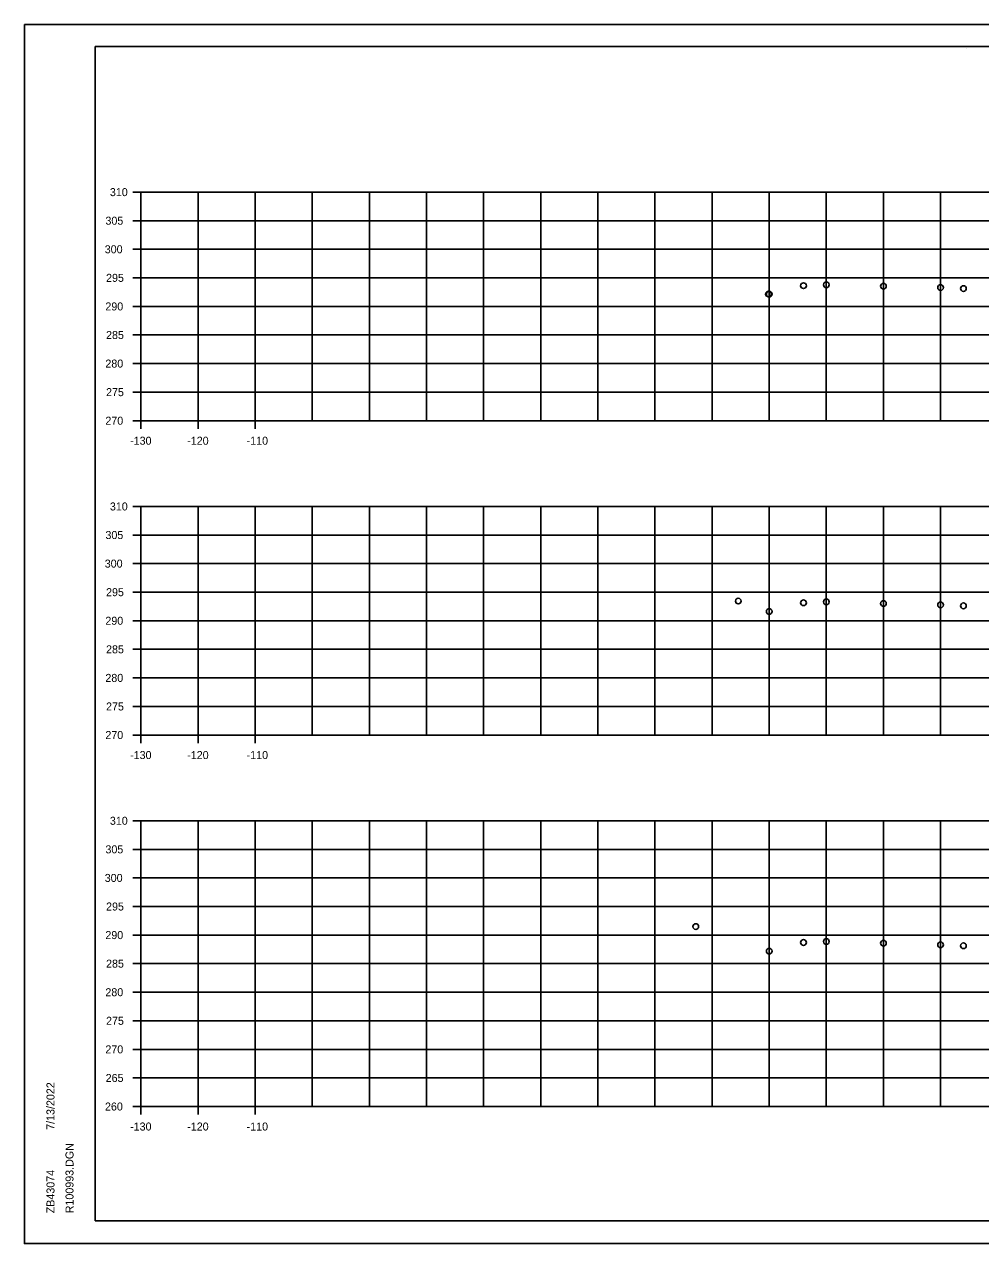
# Model space of a CAD drawing. Extents: x 4667 to 1632277, y -2100 to 724501.
# Drawn here: x 5969.1 to 6136.5, y 383 to 596.3 of the extents above; entities that cross this region are included whole.
import ezdxf

# ---------------------------------------------------------------- set-up
doc = ezdxf.new("R2010")
doc.units = 0
for name, color, linetype in [('R_Axis', 7, 'Continuous'), ('R_Axis Annot', 7, 'Continuous'), ('R_Grid', 7, 'Continuous'), ('R_No Plot', 7, 'Continuous')]:
    doc.layers.add(name, color=color, linetype=linetype)

msp = doc.modelspace()

# ---------------------------------------------------------------- linework, layer by layer
at = {"layer": 'R_Axis'}
for p, q in [((5988.12, 566.94), (5989.52, 566.94)), ((5989.52, 526.94), (5989.52, 566.94)), ((5988.12, 561.94), (5989.52, 561.94)), ((5988.12, 556.94), (5989.52, 556.94)), ((5988.12, 551.94), (5989.52, 551.94)), ((5988.12, 546.94), (5989.52, 546.94)), ((5988.12, 541.94), (5989.52, 541.94)), ((5988.12, 536.94), (5989.52, 536.94)), ((5988.12, 531.94), (5989.52, 531.94)), ((5988.12, 526.94), (5989.52, 526.94)), ((5989.52, 525.54), (5989.52, 526.94)), ((5999.52, 525.54), (5999.52, 526.94)), ((6009.52, 525.54), (6009.52, 526.94)), ((5988.12, 511.94), (5989.52, 511.94)), ((5989.52, 471.94), (5989.52, 511.94)), ((5988.12, 506.94), (5989.52, 506.94)), ((5988.12, 501.94), (5989.52, 501.94)), ((5988.12, 496.94), (5989.52, 496.94)), ((5988.12, 491.94), (5989.52, 491.94)), ((5988.12, 486.94), (5989.52, 486.94)), ((5988.12, 481.94), (5989.52, 481.94)), ((5988.12, 476.94), (5989.52, 476.94)), ((5988.12, 471.94), (5989.52, 471.94)), ((5989.52, 470.54), (5989.52, 471.94)), ((5999.52, 470.54), (5999.52, 471.94)), ((6009.52, 470.54), (6009.52, 471.94)), ((5988.12, 456.94), (5989.52, 456.94)), ((5989.52, 406.94), (5989.52, 456.94)), ((5988.12, 451.94), (5989.52, 451.94)), ((5988.12, 446.94), (5989.52, 446.94)), ((5988.12, 441.94), (5989.52, 441.94)), ((5988.12, 436.94), (5989.52, 436.94)), ((5988.12, 431.94), (5989.52, 431.94)), ((5988.12, 426.94), (5989.52, 426.94)), ((5988.12, 421.94), (5989.52, 421.94)), ((5988.12, 416.94), (5989.52, 416.94)), ((5988.12, 411.94), (5989.52, 411.94)), ((5988.12, 406.94), (5989.52, 406.94)), ((5989.52, 405.54), (5989.52, 406.94)), ((5999.52, 405.54), (5999.52, 406.94)), ((6009.52, 405.54), (6009.52, 406.94))]:
    msp.add_line(p, q, dxfattribs=at)
at = {"layer": 'R_Grid'}
for p, q in [((5989.52, 566.94), (6289.52, 566.94)), ((5989.52, 526.94), (5989.52, 566.94)), ((5999.52, 526.94), (5999.52, 566.94)), ((6009.52, 526.94), (6009.52, 566.94)), ((6019.52, 526.94), (6019.52, 566.94)), ((6029.52, 526.94), (6029.52, 566.94)), ((6039.52, 526.94), (6039.52, 566.94)), ((6049.52, 526.94), (6049.52, 566.94)), ((6059.52, 526.94), (6059.52, 566.94)), ((6069.52, 526.94), (6069.52, 566.94)), ((6079.52, 526.94), (6079.52, 566.94)), ((6089.52, 526.94), (6089.52, 566.94)), ((6099.52, 526.94), (6099.52, 566.94)), ((6109.52, 526.94), (6109.52, 566.94)), ((6119.52, 526.94), (6119.52, 566.94)), ((6129.52, 526.94), (6129.52, 566.94)), ((5989.52, 561.94), (6289.52, 561.94)), ((5989.52, 556.94), (6289.52, 556.94)), ((5989.52, 551.94), (6289.52, 551.94)), ((5989.52, 546.94), (6289.52, 546.94)), ((5989.52, 541.94), (6289.52, 541.94)), ((5989.52, 536.94), (6289.52, 536.94)), ((5989.52, 531.94), (6289.52, 531.94)), ((5989.52, 526.94), (6289.52, 526.94)), ((5989.52, 511.94), (6289.52, 511.94)), ((5989.52, 471.94), (5989.52, 511.94)), ((5999.52, 471.94), (5999.52, 511.94)), ((6009.52, 471.94), (6009.52, 511.94)), ((6019.52, 471.94), (6019.52, 511.94)), ((6029.52, 471.94), (6029.52, 511.94)), ((6039.52, 471.94), (6039.52, 511.94)), ((6049.52, 471.94), (6049.52, 511.94)), ((6059.52, 471.94), (6059.52, 511.94)), ((6069.52, 471.94), (6069.52, 511.94)), ((6079.52, 471.94), (6079.52, 511.94)), ((6089.52, 471.94), (6089.52, 511.94)), ((6099.52, 471.94), (6099.52, 511.94)), ((6109.52, 471.94), (6109.52, 511.94)), ((6119.52, 471.94), (6119.52, 511.94)), ((6129.52, 471.94), (6129.52, 511.94)), ((5989.52, 506.94), (6289.52, 506.94)), ((5989.52, 501.94), (6289.52, 501.94)), ((5989.52, 496.94), (6289.52, 496.94)), ((5989.52, 491.94), (6289.52, 491.94)), ((5989.52, 486.94), (6289.52, 486.94)), ((5989.52, 481.94), (6289.52, 481.94)), ((5989.52, 476.94), (6289.52, 476.94)), ((5989.52, 471.94), (6289.52, 471.94)), ((5989.52, 456.94), (6289.52, 456.94)), ((5989.52, 406.94), (5989.52, 456.94)), ((5999.52, 406.94), (5999.52, 456.94)), ((6009.52, 406.94), (6009.52, 456.94)), ((6019.52, 406.94), (6019.52, 456.94)), ((6029.52, 406.94), (6029.52, 456.94)), ((6039.52, 406.94), (6039.52, 456.94)), ((6049.52, 406.94), (6049.52, 456.94)), ((6059.52, 406.94), (6059.52, 456.94)), ((6069.52, 406.94), (6069.52, 456.94)), ((6079.52, 406.94), (6079.52, 456.94)), ((6089.52, 406.94), (6089.52, 456.94)), ((6099.52, 406.94), (6099.52, 456.94)), ((6109.52, 406.94), (6109.52, 456.94)), ((6119.52, 406.94), (6119.52, 456.94)), ((6129.52, 406.94), (6129.52, 456.94)), ((5989.52, 451.94), (6289.52, 451.94)), ((5989.52, 446.94), (6289.52, 446.94)), ((5989.52, 441.94), (6289.52, 441.94)), ((5989.52, 436.94), (6289.52, 436.94)), ((5989.52, 431.94), (6289.52, 431.94)), ((5989.52, 426.94), (6289.52, 426.94)), ((5989.52, 421.94), (6289.52, 421.94)), ((5989.52, 416.94), (6289.52, 416.94)), ((5989.52, 411.94), (6289.52, 411.94)), ((5989.52, 406.94), (6289.52, 406.94))]:
    msp.add_line(p, q, dxfattribs=at)
at = {"layer": 'R_No Plot'}
for p, q in [((5969.12, 596.29), (6302.46, 596.29)), ((5981.52, 592.4), (6297.7, 592.4)), ((5981.52, 386.94), (5981.52, 592.4)), ((6134.04, 592.14), (6134.04, 592.14)), ((6134.04, 592.14), (6134.04, 592.14)), ((5981.52, 386.94), (5981.52, 386.94)), ((6297.7, 386.94), (5981.52, 386.94)), ((5969.12, 382.96), (6302.46, 382.96))]:
    msp.add_line(p, q, dxfattribs=at)
for points in [[(5969.12, 596.29), (6302.46, 596.29), (6302.46, 382.95), (5969.12, 382.95)], [(6215.44, 592.4), (6215.44, 582.52), (6251.18, 582.52), (6251.18, 579.6), (6274.38, 579.6), (6274.38, 555.26), (6297.7, 555.26), (6297.7, 386.94), (5981.52, 386.94), (5981.52, 592.4)]]:
    msp.add_lwpolyline(points, close=True, dxfattribs=at)
for centre in [(6105.52, 550.57), (6109.52, 550.73), (6119.52, 550.48), (6129.52, 550.23), (6133.52, 550.07), (6099.39, 549.11), (6099.52, 549.07), (6094.11, 495.39), (6105.52, 495.08), (6109.52, 495.24), (6119.52, 494.98), (6129.52, 494.71), (6133.52, 494.55), (6099.52, 493.58), (6086.66, 438.43), (6105.52, 435.64), (6109.52, 435.8), (6119.52, 435.52), (6129.52, 435.24), (6133.52, 435.08), (6099.52, 434.14)]:
    msp.add_circle(centre, 0.5, dxfattribs=at)

# ---------------------------------------------------------------- texts
at = {"layer": 'R_Axis Annot'}
for s, p in [('310', (5984.09, 566.24)), ('305', (5983.31, 561.24)), ('300', (5983.19, 556.24)), ('295', (5983.42, 551.24)), ('290', (5983.3, 546.24)), ('285', (5983.42, 541.24)), ('280', (5983.3, 536.24)), ('275', (5983.42, 531.24)), ('270', (5983.3, 526.24)), ('-130', (5987.63, 522.74)), ('-120', (5997.63, 522.74)), ('-110', (6008.03, 522.74)), ('310', (5984.09, 511.24)), ('305', (5983.31, 506.24)), ('300', (5983.19, 501.24)), ('295', (5983.42, 496.24)), ('290', (5983.3, 491.24)), ('285', (5983.42, 486.24)), ('280', (5983.3, 481.24)), ('275', (5983.42, 476.24)), ('270', (5983.3, 471.24)), ('-130', (5987.63, 467.74)), ('-120', (5997.63, 467.74)), ('-110', (6008.03, 467.74)), ('310', (5984.09, 456.24)), ('305', (5983.31, 451.24)), ('300', (5983.19, 446.24)), ('295', (5983.42, 441.24)), ('290', (5983.3, 436.24)), ('285', (5983.42, 431.24)), ('280', (5983.3, 426.24)), ('275', (5983.42, 421.24)), ('270', (5983.3, 416.24)), ('265', (5983.35, 411.24)), ('260', (5983.23, 406.24)), ('-130', (5987.63, 402.74)), ('-120', (5997.63, 402.74)), ('-110', (6008.03, 402.74))]:
    msp.add_text(s, height=1.4, dxfattribs=at).set_placement(p)
at = {"layer": 'R_No Plot'}
for s, p in [('7/13/2022', (5974.39, 402.86)), ('R100993.DGN', (5977.72, 388.26)), ('ZB43074', (5974.39, 388.26))]:
    msp.add_text(s, height=1.4, rotation=90, dxfattribs=at).set_placement(p)

doc.saveas('drawing.dxf')
